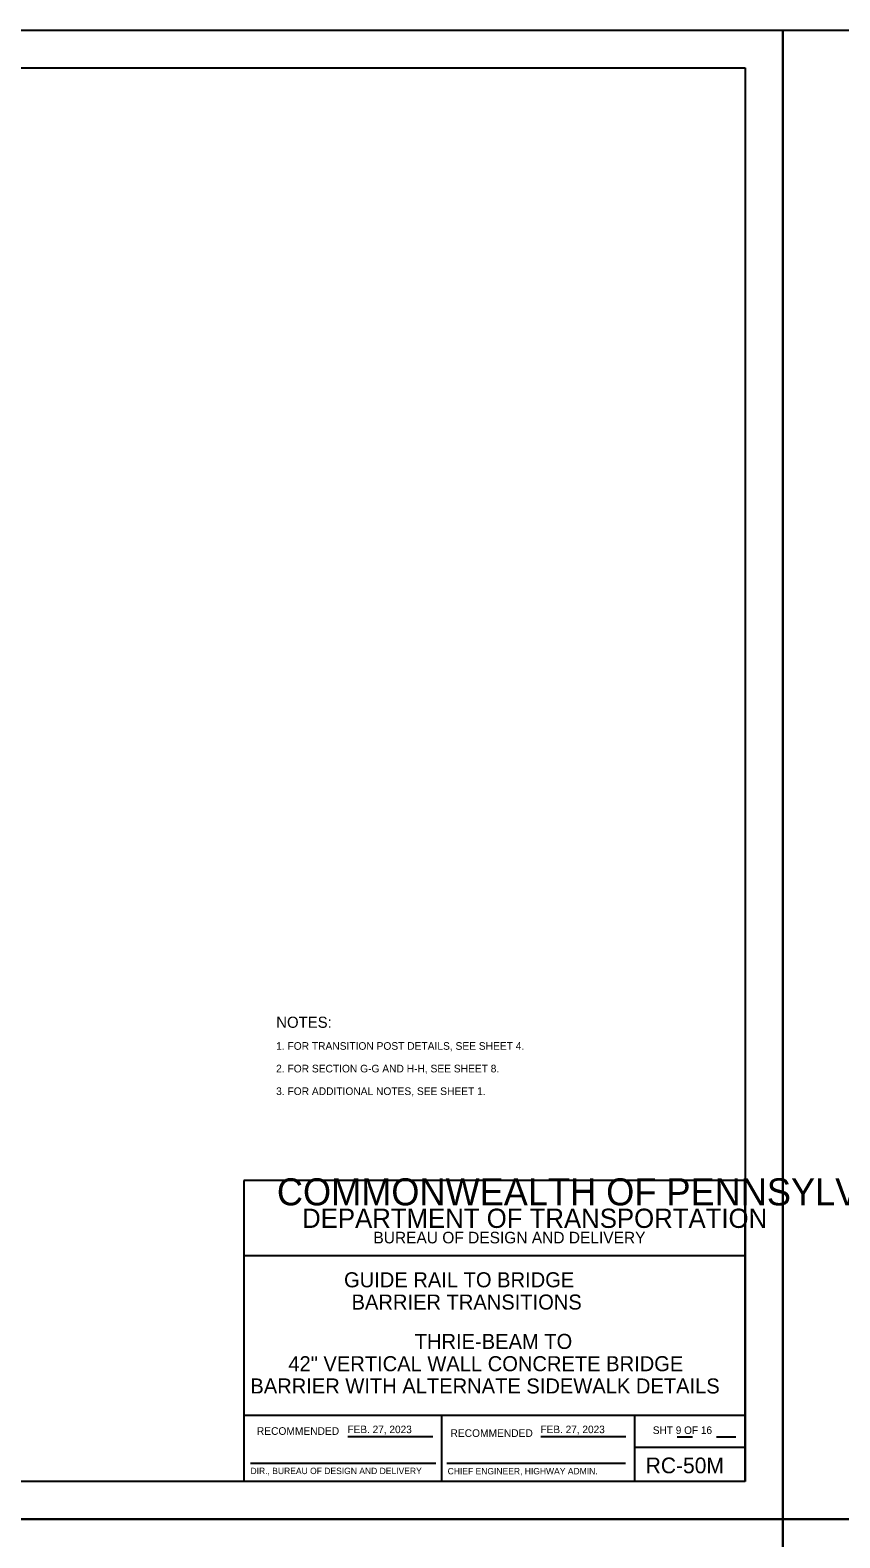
# Model space of a CAD drawing. Extents: x 632007860 to 635435983, y 295418622 to 297794622.
# Drawn here: x 634230577 to 634553598, y 297193122 to 297794622 of the extents above; entities that cross this region are included whole.
import ezdxf

# ---------------------------------------------------------------- set-up
doc = ezdxf.new("R2010")
doc.units = 0
for name, color, linetype in [('1', 7, 'Continuous'), ('2', 7, 'Continuous'), ('PLT-BNDY', 7, 'Continuous'), ('S-DETL-T120', 7, 'Continuous'), ('S-DETL-T175', 7, 'Continuous')]:
    doc.layers.add(name, color=color, linetype=linetype)

msp = doc.modelspace()

# ---------------------------------------------------------------- linework, layer by layer
at = {"layer": '1'}
for p, q in [((633729860, 297779622), (634515860, 297779622)), ((634515860, 297779622), (634515860, 297215622)), ((634515860, 297335622), (634315860, 297335622)), ((634315860, 297335622), (634315860, 297215622)), ((634515860, 297215622), (634515860, 297335622)), ((634515860, 297305622), (634315860, 297305622)), ((634515860, 297241981), (634315860, 297241981)), ((634394661, 297241981), (634394661, 297215622)), ((634471661, 297241981), (634471661, 297215622)), ((634357325, 297233611), (634391211, 297233611)), ((634434323, 297233611), (634468193, 297233611)), ((634488657, 297233359), (634494799, 297233359)), ((634504418, 297233359), (634512065, 297233359)), ((634471661, 297229300), (634515860, 297229300)), ((634318485, 297222918), (634392385, 297222918)), ((634396791, 297222918), (634468131, 297222918)), ((634515860, 297215622), (633729860, 297215622))]:
    msp.add_line(p, q, dxfattribs=at)
at = {"layer": 'PLT-BNDY'}
for points in [[(633689860, 297794622), (634530860, 297794622), (634530860, 297200622), (633689860, 297200622)], [(634530860, 297794622), (635371860, 297794622), (635371860, 297200622), (634530860, 297200622)], [(633689860, 297200622), (634530860, 297200622), (634530860, 296606622), (633689860, 296606622)], [(634530860, 297200622), (635371860, 297200622), (635371860, 296606622), (634530860, 296606622)]]:
    msp.add_lwpolyline(points, close=True, dxfattribs=at)

# ---------------------------------------------------------------- texts
at = {"layer": '1'}
for s, height, p in [('COMMONWEALTH OF PENNSYLVANIA', 10783.37, (634329011, 297325766)), ('DEPARTMENT OF TRANSPORTATION', 7684.29, (634339072, 297316771)), ('BUREAU OF DESIGN AND DELIVERY', 4622.09, (634367520, 297310609)), ('RECOMMENDED', 3048, (634321023, 297234216)), ('FEB. 27, 2023', 3000, (634357186, 297234887)), ('FEB. 27, 2023', 3000, (634434184, 297234887)), ('SHT 9 OF 16', 3000, (634478991, 297234576)), ('APPROVED', 19.2, (634358883, 297233554)), ('RECOMMENDED', 3048, (634398267, 297233379)), ('RC-50M', 6267.5, (634476143, 297218882)), ('DIR., BUREAU OF DESIGN AND DELIVERY', 2540, (634318485, 297218554)), ('CHIEF ENGINEER, HIGHWAY ADMIN.', 2540, (634397144, 297218445))]:
    msp.add_text(s, height=height, dxfattribs=at).set_placement(p)
at = {"layer": '2'}
for s, p in [('GUIDE RAIL TO BRIDGE', (634355804, 297293074)), ('BARRIER TRANSITIONS', (634358804, 297284198)), ('THRIE-BEAM TO', (634383983, 297268485)), ('42" VERTICAL WALL CONCRETE BRIDGE ', (634333583, 297259603)), ('BARRIER WITH ALTERNATE SIDEWALK DETAILS', (634318433, 297250721))]:
    msp.add_text(s, height=6000, dxfattribs=at).set_placement(p)
at = {"layer": 'S-DETL-T120'}
for s, p in [('1. FOR TRANSITION POST DETAILS, SEE SHEET 4.', (634328711, 297387833)), ('2. FOR SECTION G-G AND H-H, SEE SHEET 8.', (634328711, 297378809)), ('3. FOR ADDITIONAL NOTES, SEE SHEET 1.', (634328711, 297369784))]:
    msp.add_text(s, height=3048.06, rotation=360, dxfattribs=at).set_placement(p)
at = {"layer": 'S-DETL-T175'}
msp.add_text('NOTES:', height=4450, dxfattribs=at).set_placement((634328753, 297396597))

doc.saveas('drawing.dxf')
